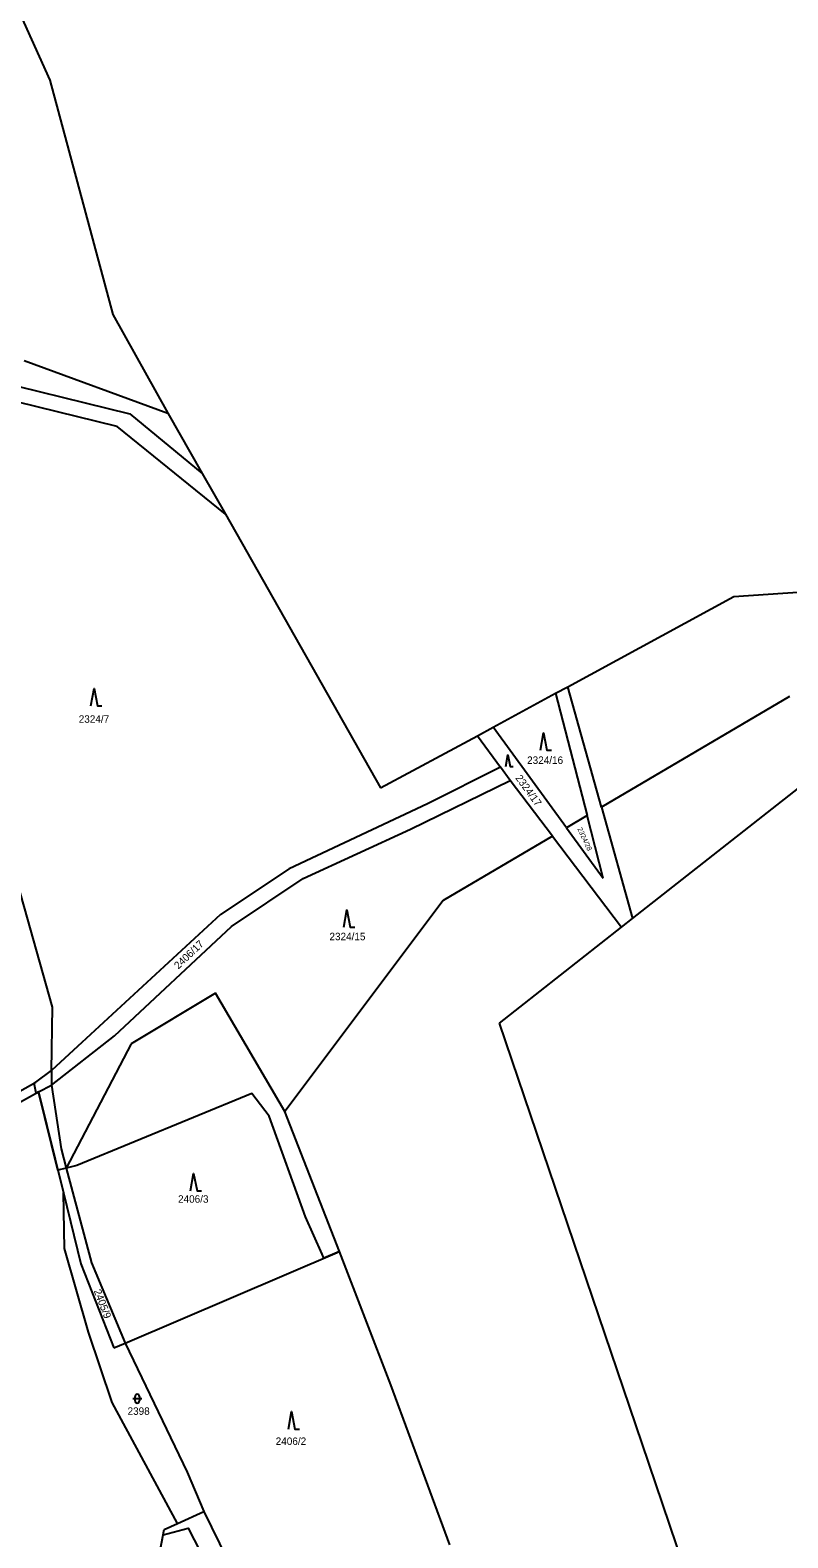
# Model space of a CAD drawing. Extents: x -439246 to -433691, y -1130252 to -1121148.
# Drawn here: x -436751.4 to -436578.4, y -1126545.9 to -1126201.8 of the extents above; entities that cross this region are included whole.
import ezdxf

# ---------------------------------------------------------------- set-up
doc = ezdxf.new("R2010")
doc.units = 0
for name, color, linetype in [('Vrstva 1', 7, 'Continuous'), ('Vrstva 18', 7, 'Continuous'), ('Vrstva 25', 7, 'Continuous'), ('Vrstva 52', 7, 'Continuous'), ('Vrstva 6', 7, 'Continuous')]:
    doc.layers.add(name, color=color, linetype=linetype)

msp = doc.modelspace()

# ---------------------------------------------------------------- linework, layer by layer
at = {"layer": 'Vrstva 1'}
for points in [[(-436752.71, -1126277.14), (-436719.98, -1126289.22)], [(-436764.56, -1126280.5), (-436728.64, -1126289.32)], [(-436731.5, -1126292.27), (-436763.44, -1126284.42)], [(-436706.79, -1126312.24), (-436731.5, -1126292.27)], [(-436728.64, -1126289.32), (-436712.11, -1126302.96)], [(-436719.98, -1126289.22), (-436712.11, -1126302.96)], [(-436712.11, -1126302.96), (-436706.79, -1126312.24)], [(-436644.03, -1126369.99), (-436660.66, -1126378.36)], [(-436641.78, -1126373.01), (-436644.03, -1126369.99)], [(-436664.57, -1126384.12), (-436641.78, -1126373.01)], [(-436660.66, -1126378.36), (-436692.25, -1126393.21)], [(-436689.07, -1126395.43), (-436664.57, -1126384.12)], [(-436746.25, -1126424.74), (-436755.64, -1126391.51)], [(-436692.25, -1126393.21), (-436707.9, -1126403.64)], [(-436705.41, -1126406.33), (-436689.07, -1126395.43)], [(-436707.9, -1126403.64), (-436746.51, -1126439.22)], [(-436732.09, -1126431.32), (-436705.41, -1126406.33)], [(-436709.09, -1126421.58), (-436728.32, -1126433.14)], [(-436693.22, -1126448.58), (-436709.09, -1126421.58)], [(-436746.51, -1126439.22), (-436746.25, -1126424.74)], [(-436746.51, -1126442.54), (-436732.09, -1126431.32)], [(-436728.32, -1126433.14), (-436743.15, -1126461.47)], [(-436750.05, -1126441.88), (-436746.51, -1126439.22)], [(-436746.51, -1126439.22), (-436746.51, -1126442.54)], [(-436795.27, -1126467.3), (-436750.05, -1126441.88)], [(-436749.46, -1126444.06), (-436746.51, -1126442.54)], [(-436746.51, -1126442.54), (-436744.31, -1126457.1)], [(-436780.93, -1126461.53), (-436749.46, -1126444.06)], [(-436749.46, -1126444.06), (-436743.77, -1126467.15)], [(-436680.76, -1126480.52), (-436693.22, -1126448.58)], [(-436744.31, -1126457.1), (-436743.15, -1126461.47)], [(-436743.15, -1126461.47), (-436737.41, -1126483.12)], [(-436743.53, -1126479.87), (-436743.77, -1126467.15)], [(-436743.77, -1126467.15), (-436739.78, -1126483.35)], [(-436738.03, -1126498.95), (-436743.53, -1126479.87)], [(-436729.72, -1126501.45), (-436680.76, -1126480.52)], [(-436669.03, -1126510.94), (-436680.76, -1126480.52)], [(-436739.78, -1126483.35), (-436732.31, -1126502.48)], [(-436737.41, -1126483.12), (-436729.72, -1126501.45)], [(-436732.67, -1126514.99), (-436738.03, -1126498.95)], [(-436732.31, -1126502.48), (-436729.72, -1126501.45)], [(-436729.72, -1126501.45), (-436715.57, -1126530.91)], [(-436655.58, -1126547.44), (-436669.03, -1126510.94)], [(-436717.72, -1126542.57), (-436732.67, -1126514.99)], [(-436715.57, -1126530.91), (-436711.71, -1126539.88)], [(-436717.72, -1126542.57), (-436711.71, -1126539.88)], [(-436711.71, -1126539.88), (-436699.24, -1126565.38)], [(-436720.81, -1126543.95), (-436717.72, -1126542.57)], [(-436723.5, -1126558.36), (-436720.81, -1126543.95)]]:
    msp.add_lwpolyline(points, dxfattribs=at)
at = {"layer": 'Vrstva 25'}
for p, q in [((-436727.92, -1126514.1), (-436725.92, -1126514.1)), ((-436727.42, -1126514.6), (-436727.42, -1126513.6)), ((-436726.42, -1126513.6), (-436726.42, -1126514.6))]:
    msp.add_line(p, q, dxfattribs=at)
for points in [[(-436737.5, -1126356), (-436736.8, -1126352), (-436736, -1126356), (-436735, -1126356)], [(-436634.89, -1126366.13), (-436634.19, -1126362.13), (-436633.39, -1126366.13), (-436632.39, -1126366.13)], [(-436642.79, -1126369.83), (-436642.32, -1126367.15), (-436641.78, -1126369.83), (-436641.11, -1126369.83)], [(-436679.79, -1126406.53), (-436679.09, -1126402.53), (-436678.29, -1126406.53), (-436677.29, -1126406.53)], [(-436714.77, -1126466.69), (-436714.07, -1126462.69), (-436713.27, -1126466.69), (-436712.27, -1126466.69)], [(-436692.42, -1126521.07), (-436691.72, -1126517.07), (-436690.92, -1126521.07), (-436689.92, -1126521.07)]]:
    msp.add_lwpolyline(points, dxfattribs=at)
for centre, start, end in [((-436726.92, -1126513.6), 0, 180), ((-436726.92, -1126514.6), 180, 0)]:
    msp.add_arc(centre, 0.5, start, end, dxfattribs=at)
at = {"layer": 'Vrstva 52'}
for points in [[(-436655.58, -1126547.44), (-436669.03, -1126510.94), (-436680.76, -1126480.52), (-436684.34, -1126482.05), (-436684.69, -1126481.14), (-436688.53, -1126472.62), (-436696.83, -1126449.62), (-436700.74, -1126444.5), (-436740.71, -1126460.91), (-436743.14, -1126461.49), (-436745.05, -1126461.94), (-436749.46, -1126444.06), (-436750.02, -1126444.37), (-436750.47, -1126442.12), (-436750.05, -1126441.88), (-436746.51, -1126439.22), (-436746.25, -1126424.74), (-436755.64, -1126391.51)], [(-436723.5, -1126558.36), (-436721.05, -1126545.21), (-436715.33, -1126543.65), (-436702.99, -1126567.64)]]:
    msp.add_lwpolyline(points, dxfattribs=at)
at = {"layer": 'Vrstva 6'}
for points in [[(-436780.06, -1126139.69), (-436746.85, -1126213.17)], [(-436746.85, -1126213.17), (-436732.53, -1126266.64)], [(-436732.53, -1126266.64), (-436719.98, -1126289.22)], [(-436706.79, -1126312.24), (-436671.4, -1126374.73)], [(-436590.73, -1126331), (-436556.03, -1126328.64)], [(-436628.67, -1126351.62), (-436590.73, -1126331)], [(-436645.67, -1126360.86), (-436631.45, -1126353.13)], [(-436631.45, -1126353.13), (-436628.67, -1126351.62)], [(-436631.45, -1126353.13), (-436624.2, -1126381.03)], [(-436620.97, -1126379.13), (-436628.67, -1126351.62)], [(-436578.05, -1126353.87), (-436620.97, -1126379.13)], [(-436649.25, -1126362.8), (-436645.67, -1126360.86)], [(-436628.93, -1126383.81), (-436645.67, -1126360.86)], [(-436671.4, -1126374.73), (-436649.25, -1126362.8)], [(-436649.25, -1126362.8), (-436644.03, -1126369.99)], [(-436632.15, -1126385.71), (-436641.78, -1126373.01)], [(-436613.85, -1126404.55), (-436574.89, -1126373.91)], [(-436624.2, -1126381.03), (-436628.93, -1126383.81)], [(-436620.58, -1126395.32), (-436624.2, -1126381.03)], [(-436620.97, -1126379.13), (-436613.85, -1126404.55)], [(-436628.93, -1126383.81), (-436620.58, -1126395.32)], [(-436632.15, -1126385.71), (-436657.09, -1126400.38)], [(-436632.15, -1126385.71), (-436616.36, -1126406.51)], [(-436657.09, -1126400.38), (-436693.22, -1126448.58)], [(-436616.36, -1126406.51), (-436613.85, -1126404.55)], [(-436644.25, -1126428.44), (-436616.36, -1126406.51)], [(-436611.7, -1126524.33), (-436644.25, -1126428.44)], [(-436578.76, -1126621.37), (-436611.7, -1126524.33)]]:
    msp.add_lwpolyline(points, dxfattribs=at)

# ---------------------------------------------------------------- texts
at = {"layer": 'Vrstva 18'}
for s, p in [('2324/7', (-436740.29, -1126359.85)), ('2324/16', (-436637.93, -1126369.24)), ('2324/15', (-436683.05, -1126409.48)), ('2406/3', (-436717.62, -1126469.39)), ('2398', (-436729.14, -1126517.8)), ('2406/2', (-436695.32, -1126524.67))]:
    msp.add_text(s, height=1.7, dxfattribs=at).set_placement(p)
for s, height, rotation, p in [('2324/17', 1.7, 306.0918, (-436640.7, -1126372.46)), ('2324/28', 1.14, 294.8707, (-436626.48, -1126384.04)), ('2406/17', 1.7, 43.4961, (-436717.56, -1126416.2)), ('2405/9', 1.7, 291.1225, (-436736.88, -1126489.52))]:
    msp.add_text(s, height=height, rotation=rotation, dxfattribs=at).set_placement(p)

doc.saveas('drawing.dxf')
